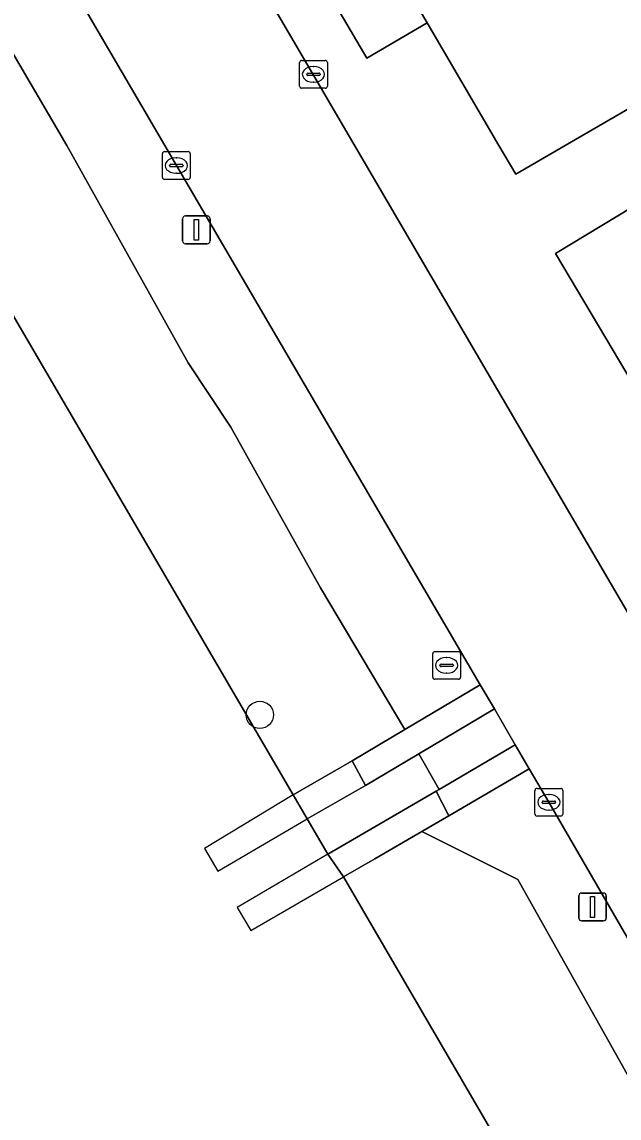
# Model space of a CAD drawing. Extents: x 157692 to 159674, y 381452 to 383291.
# Drawn here: x 159106.85 to 159128.34, y 382714.98 to 382754.45 of the extents above; entities that cross this region are included whole.
import ezdxf

# ---------------------------------------------------------------- set-up
doc = ezdxf.new("R2010")
doc.units = 0
for name, color, linetype in [('IMGEO_Berm_groen', 7, 'Continuous'), ('IMGEO_Boom', 7, 'Continuous'), ('IMGEO_Kademuur', 7, 'Continuous'), ('IMGEO_Kolk', 7, 'Continuous'), ('IMGEO_Lichtmast', 7, 'Continuous'), ('IMGEO_Oever', 7, 'Continuous'), ('IMGEO_Pand', 7, 'Continuous'), ('IMGEO_Rijbaan_lokaal_open', 7, 'Continuous'), ('IMGEO_Rioolput', 7, 'Continuous'), ('IMGEO_Steiger', 7, 'Continuous'), ('IMGEO_Voetpad_halfverhard', 7, 'Continuous'), ('IMGEO_Voetpad_open', 7, 'Continuous'), ('IMGEO_Waterloop', 7, 'Continuous')]:
    doc.layers.add(name, color=color, linetype=linetype)

msp = doc.modelspace()

# ---------------------------------------------------------------- linework, layer by layer
at = {"layer": 'IMGEO_Berm_groen'}
for points in [[(159112.409, 382749.283), (159111.99, 382750), (159104.78, 382762.334), (159102.143, 382760.81), (159108.465, 382750), (159112.837, 382742.18), (159114.367, 382739.855), (159117.592, 382734.079), (159120.638, 382728.975), (159123.346, 382730.583)], [(159124.608, 382728.426), (159123.855, 382729.713), (159121.137, 382728.102), (159121.872, 382726.817)], [(159125.819, 382726.355), (159125.114, 382727.56), (159122.221, 382725.86), (159121.245, 382725.295), (159124.699, 382723.57), (159139.634, 382696.981), (159140.82, 382697.65), (159142.183, 382695.205), (159143.475, 382695.987), (159137.049, 382706.973)]]:
    msp.add_lwpolyline(points, close=True, dxfattribs=at)
at = {"layer": 'IMGEO_Boom'}
msp.add_circle((159115.412, 382729.5), 0.489, dxfattribs=at)
at = {"layer": 'IMGEO_Kademuur'}
msp.add_lwpolyline([(159085.988, 382778.946), (159085.781, 382778.842), (159096.22, 382761.514), (159096.763, 382760.586), (159097.543, 382759.252), (159098.036, 382758.407), (159102.949, 382750), (159116.612, 382726.617), (159117.113, 382725.758), (159117.859, 382724.482), (159118.424, 382723.662), (159135.364, 382694.574), (159136.884, 382691.972), (159137.399, 382691.092), (159138.245, 382689.643), (159138.742, 382688.792), (159142.476, 382682.403), (159159.354, 382653.609)], dxfattribs=at)
at = {"layer": 'IMGEO_Kolk'}
for p, q in [((159116.842, 382752.14), (159116.842, 382752.992)), ((159116.917, 382753.066), (159117.769, 382753.066)), ((159117.33, 382752.846), (159117.355, 382752.846)), ((159117.843, 382752.992), (159117.843, 382752.14)), ((159117.101, 382752.56), (159117.101, 382752.572)), ((159117.539, 382752.523), (159117.141, 382752.523)), ((159117.144, 382752.609), (159117.542, 382752.609)), ((159117.585, 382752.572), (159117.585, 382752.56)), ((159117.769, 382752.066), (159116.917, 382752.066)), ((159117.353, 382752.286), (159117.328, 382752.286)), ((159111.907, 382748.857), (159111.907, 382749.709)), ((159111.982, 382749.783), (159112.834, 382749.783)), ((159112.908, 382749.709), (159112.908, 382748.857)), ((159112.209, 382749.326), (159112.607, 382749.326)), ((159112.395, 382749.563), (159112.42, 382749.563)), ((159112.166, 382749.277), (159112.166, 382749.289)), ((159112.604, 382749.24), (159112.206, 382749.24)), ((159112.418, 382749.003), (159112.393, 382749.003)), ((159112.65, 382749.289), (159112.65, 382749.277)), ((159112.834, 382748.783), (159111.982, 382748.783)), ((159125.393, 382726.854), (159126.245, 382726.854)), ((159125.318, 382725.928), (159125.318, 382726.78)), ((159125.62, 382726.397), (159126.018, 382726.397)), ((159125.806, 382726.634), (159125.831, 382726.634)), ((159126.319, 382726.78), (159126.319, 382725.928)), ((159125.577, 382726.348), (159125.577, 382726.36)), ((159126.015, 382726.311), (159125.617, 382726.311)), ((159125.829, 382726.074), (159125.804, 382726.074)), ((159126.061, 382726.36), (159126.061, 382726.348)), ((159126.245, 382725.854), (159125.393, 382725.854))]:
    msp.add_line(p, q, dxfattribs=at)
for points in [[(159116.842, 382752.14), (159116.842, 382752.992)], [(159116.917, 382753.066), (159117.769, 382753.066)], [(159117.843, 382752.992), (159117.843, 382752.14)], [(159117.769, 382752.066), (159116.917, 382752.066)], [(159111.907, 382748.857), (159111.907, 382749.709)], [(159111.982, 382749.783), (159112.834, 382749.783)], [(159112.908, 382749.709), (159112.908, 382748.857)], [(159112.834, 382748.783), (159111.982, 382748.783)], [(159125.393, 382726.854), (159126.245, 382726.854)], [(159125.318, 382725.928), (159125.318, 382726.78)], [(159126.319, 382726.78), (159126.319, 382725.928)], [(159126.245, 382725.854), (159125.393, 382725.854)]]:
    msp.add_lwpolyline(points, dxfattribs=at)
for centre, radius, start, end in [((159116.919, 382752.99), 0.0765, 91.552, 178.448), ((159116.919, 382752.99), 0.0765, 91.552, 178.448), ((159117.767, 382752.99), 0.0765, 1.552, 88.448), ((159117.767, 382752.99), 0.0765, 1.552, 88.448), ((159117.141, 382752.569), 0.0403, 85.8775, 175.7526), ((159117.138, 382752.559), 0.0366, 178.938, 274.7102), ((159117.542, 382752.566), 0.043, 264.8664, 352.4533), ((159117.546, 382752.571), 0.0386, 1.7309, 96.639), ((159116.919, 382752.142), 0.0765, 181.552, 268.448), ((159116.919, 382752.142), 0.0765, 181.552, 268.448), ((159117.767, 382752.142), 0.0765, 271.552, 358.448), ((159117.767, 382752.142), 0.0765, 271.552, 358.448), ((159111.984, 382749.707), 0.0765, 91.552, 178.448), ((159111.984, 382749.707), 0.0765, 91.552, 178.448), ((159112.832, 382749.707), 0.0765, 1.552, 88.448), ((159112.832, 382749.707), 0.0765, 1.552, 88.448), ((159112.206, 382749.286), 0.0403, 85.8775, 175.7526), ((159112.611, 382749.288), 0.0386, 1.7309, 96.639), ((159112.203, 382749.276), 0.0366, 178.938, 274.7102), ((159112.607, 382749.283), 0.043, 264.8664, 352.4533), ((159111.984, 382748.859), 0.0765, 181.552, 268.448), ((159111.984, 382748.859), 0.0765, 181.552, 268.448), ((159112.832, 382748.859), 0.0765, 271.552, 358.448), ((159112.832, 382748.859), 0.0765, 271.552, 358.448), ((159125.395, 382726.778), 0.0765, 91.552, 178.448), ((159125.395, 382726.778), 0.0765, 91.552, 178.448), ((159126.243, 382726.778), 0.0765, 1.552, 88.448), ((159126.243, 382726.778), 0.0765, 1.552, 88.448), ((159125.617, 382726.357), 0.0403, 85.8775, 175.7526), ((159126.022, 382726.359), 0.0386, 1.7309, 96.639), ((159125.614, 382726.347), 0.0366, 178.938, 274.7102), ((159126.018, 382726.354), 0.043, 264.8664, 352.4533), ((159125.395, 382725.93), 0.0765, 181.552, 268.448), ((159125.395, 382725.93), 0.0765, 181.552, 268.448), ((159126.243, 382725.93), 0.0765, 271.552, 358.448), ((159126.243, 382725.93), 0.0765, 271.552, 358.448)]:
    msp.add_arc(centre, radius, start, end, dxfattribs=at)
for centre, major_axis, ratio, start_param, end_param in [((159117.329, 382752.566), (-0.387, 0.002), 0.722429, 4.712389, 7.853982), ((159117.354, 382752.566), (-0.39, 0.002), 0.717154, 1.570796, 4.712389), ((159112.394, 382749.283), (-0.387, 0.002), 0.722429, 4.712389, 7.853982), ((159112.419, 382749.283), (-0.39, 0.002), 0.717154, 1.570796, 4.712389), ((159125.805, 382726.354), (-0.387, 0.002), 0.722429, 4.712389, 7.853982), ((159125.83, 382726.354), (-0.39, 0.002), 0.717154, 1.570796, 4.712389)]:
    msp.add_ellipse(centre, major_axis=major_axis, ratio=ratio, start_param=start_param, end_param=end_param, dxfattribs=at)
at = {"layer": 'IMGEO_Lichtmast'}
for p, q in [((159112.632, 382746.566), (159112.632, 382747.366)), ((159112.632, 382747.366), (159112.632, 382746.566)), ((159112.732, 382747.466), (159113.522, 382747.466)), ((159113.522, 382747.466), (159112.732, 382747.466)), ((159113.622, 382747.366), (159113.622, 382746.566)), ((159113.622, 382746.566), (159113.622, 382747.366)), ((159113.522, 382746.466), (159112.732, 382746.466)), ((159112.732, 382746.466), (159113.522, 382746.466)), ((159126.896, 382722.183), (159126.896, 382722.983)), ((159126.896, 382722.983), (159126.896, 382722.183)), ((159126.996, 382723.083), (159127.786, 382723.083)), ((159127.786, 382723.083), (159126.996, 382723.083)), ((159127.886, 382722.983), (159127.886, 382722.183)), ((159127.886, 382722.183), (159127.886, 382722.983)), ((159127.786, 382722.083), (159126.996, 382722.083)), ((159126.996, 382722.083), (159127.786, 382722.083))]:
    msp.add_line(p, q, dxfattribs=at)
for points in [[(159113.052, 382747.341), (159113.202, 382747.341), (159113.202, 382746.591), (159113.052, 382746.591), (159113.052, 382747.341)], [(159127.316, 382722.958), (159127.466, 382722.958), (159127.466, 382722.208), (159127.316, 382722.208), (159127.316, 382722.958)]]:
    msp.add_lwpolyline(points, dxfattribs=at)
for centre, start, end in [((159112.732, 382747.366), 90, 180), ((159112.732, 382747.366), 90, 180), ((159113.522, 382747.366), 0, 90), ((159113.522, 382747.366), 360, 90), ((159112.732, 382746.566), 180, 270), ((159112.732, 382746.566), 180, 270), ((159113.522, 382746.566), 270, 0), ((159113.522, 382746.566), 270, 0), ((159126.996, 382722.983), 90, 180), ((159126.996, 382722.983), 90, 180), ((159127.786, 382722.983), 0, 90), ((159127.786, 382722.983), 360, 90), ((159126.996, 382722.183), 180, 270), ((159126.996, 382722.183), 180, 270), ((159127.786, 382722.183), 270, 0), ((159127.786, 382722.183), 270, 0)]:
    msp.add_arc(centre, 0.1, start, end, dxfattribs=at)
at = {"layer": 'IMGEO_Oever'}
for points in [[(159108.465, 382750), (159102.143, 382760.81), (159101.795, 382760.609), (159098.036, 382758.407), (159102.949, 382750), (159116.612, 382726.617), (159118.739, 382727.847), (159120.638, 382728.975), (159117.592, 382734.079), (159114.367, 382739.855), (159112.837, 382742.18)], [(159121.761, 382726.752), (159121.872, 382726.817), (159121.137, 382728.102), (159119.214, 382726.962), (159117.113, 382725.758), (159117.859, 382724.482)], [(159124.699, 382723.57), (159121.245, 382725.295), (159119.547, 382724.312), (159118.424, 382723.662), (159135.364, 382694.574), (159136.721, 382695.339), (159139.634, 382696.981)]]:
    msp.add_lwpolyline(points, close=True, dxfattribs=at)
at = {"layer": 'IMGEO_Pand'}
msp.add_lwpolyline([(159132.103, 382767.838), (159122.629, 382762.283), (159118.315, 382759.753), (159121.434, 382754.421), (159124.02, 382750), (159124.625, 382748.966), (159126.404, 382750), (159128.804, 382751.395), (159132.404, 382753.519), (159136.72, 382756.045), (159138.443, 382757.053)], close=True, dxfattribs=at)
at = {"layer": 'IMGEO_Rijbaan_lokaal_open'}
msp.add_lwpolyline([(159169.663, 382775.329), (159152.251, 382765.136), (159138.443, 382757.053), (159136.72, 382756.045), (159132.404, 382753.519), (159134.032, 382750.853), (159132.565, 382750), (159130.489, 382748.793), (159126.059, 382746.109), (159130.176, 382739.193), (159131.41, 382737.215), (159144.346, 382715.072), (159189.471, 382741.388)], close=True, dxfattribs=at)
for points in [[(159169.817, 382662.671), (159161.176, 382677.477), (159141.145, 382711.835), (159117.595, 382752.101), (159107.394, 382769.543), (159104.673, 382774.25)], [(159099.423, 382771.627), (159102.942, 382765.479), (159103.548, 382764.443), (159104.282, 382763.187), (159104.78, 382762.334), (159111.99, 382750), (159112.409, 382749.283), (159123.346, 382730.583), (159123.855, 382729.713), (159124.608, 382728.426), (159125.114, 382727.56), (159125.819, 382726.355), (159137.049, 382706.973), (159143.475, 382695.987), (159143.999, 382695.091), (159144.881, 382693.583), (159145.396, 382692.703), (159149.954, 382684.911), (159163.78, 382661.164)]]:
    msp.add_lwpolyline(points, dxfattribs=at)
at = {"layer": 'IMGEO_Rioolput'}
for p, q in [((159121.637, 382730.856), (159121.637, 382731.708)), ((159121.712, 382731.782), (159122.564, 382731.782)), ((159122.125, 382731.562), (159122.15, 382731.562)), ((159122.638, 382731.708), (159122.638, 382730.856)), ((159121.896, 382731.276), (159121.896, 382731.288)), ((159122.334, 382731.239), (159121.936, 382731.239)), ((159121.939, 382731.325), (159122.337, 382731.325)), ((159122.38, 382731.288), (159122.38, 382731.276)), ((159122.564, 382730.782), (159121.712, 382730.782)), ((159122.148, 382731.002), (159122.123, 382731.002))]:
    msp.add_line(p, q, dxfattribs=at)
for points in [[(159121.637, 382730.856), (159121.637, 382731.708)], [(159121.712, 382731.782), (159122.564, 382731.782)], [(159122.638, 382731.708), (159122.638, 382730.856)], [(159122.564, 382730.782), (159121.712, 382730.782)]]:
    msp.add_lwpolyline(points, dxfattribs=at)
for centre, radius, start, end in [((159121.714, 382731.706), 0.0765, 91.552, 178.448), ((159121.714, 382731.706), 0.0765, 91.552, 178.448), ((159122.562, 382731.706), 0.0765, 1.552, 88.448), ((159122.562, 382731.706), 0.0765, 1.552, 88.448), ((159121.936, 382731.285), 0.0403, 85.8775, 175.7526), ((159121.933, 382731.275), 0.0366, 178.938, 274.7102), ((159122.337, 382731.282), 0.043, 264.8664, 352.4533), ((159122.341, 382731.287), 0.0386, 1.7309, 96.639), ((159121.714, 382730.858), 0.0765, 181.552, 268.448), ((159121.714, 382730.858), 0.0765, 181.552, 268.448), ((159122.562, 382730.858), 0.0765, 271.552, 358.448), ((159122.562, 382730.858), 0.0765, 271.552, 358.448)]:
    msp.add_arc(centre, radius, start, end, dxfattribs=at)
for centre, major_axis, ratio, start_param, end_param in [((159122.124, 382731.282), (-0.387, 0.002), 0.722429, 4.712389, 7.853982), ((159122.149, 382731.282), (-0.39, 0.002), 0.717154, 1.570796, 4.712389)]:
    msp.add_ellipse(centre, major_axis=major_axis, ratio=ratio, start_param=start_param, end_param=end_param, dxfattribs=at)
at = {"layer": 'IMGEO_Steiger'}
for points in [[(159117.113, 382725.758), (159116.612, 382726.617), (159113.417, 382724.694), (159113.904, 382723.866)], [(159118.424, 382723.662), (159117.859, 382724.482), (159114.597, 382722.558), (159115.094, 382721.734)]]:
    msp.add_lwpolyline(points, close=True, dxfattribs=at)
at = {"layer": 'IMGEO_Voetpad_halfverhard'}
for points in [[(159121.137, 382728.102), (159123.855, 382729.713), (159123.346, 382730.583), (159120.638, 382728.975), (159118.739, 382727.847), (159119.214, 382726.962)], [(159121.761, 382726.752), (159122.221, 382725.86), (159125.114, 382727.56), (159124.608, 382728.426), (159121.872, 382726.817)], [(159119.214, 382726.962), (159118.739, 382727.847), (159116.612, 382726.617), (159117.113, 382725.758)], [(159121.245, 382725.295), (159122.221, 382725.86), (159121.761, 382726.752), (159117.859, 382724.482), (159118.424, 382723.662), (159119.547, 382724.312)]]:
    msp.add_lwpolyline(points, close=True, dxfattribs=at)
at = {"layer": 'IMGEO_Voetpad_open'}
for points in [[(159107.394, 382769.543), (159117.595, 382752.101), (159141.145, 382711.835), (159142.843, 382712.828), (159142.785, 382712.943)], [(159143.096, 382714.322), (159144.346, 382715.072), (159131.41, 382737.215), (159130.176, 382739.193), (159126.059, 382746.109), (159130.489, 382748.793), (159129.707, 382750), (159128.804, 382751.395), (159126.404, 382750), (159124.625, 382748.966), (159124.02, 382750), (159121.434, 382754.421), (159119.268, 382753.154), (159114.864, 382760.65), (159110.818, 382767.606)]]:
    msp.add_lwpolyline(points, dxfattribs=at)
msp.add_lwpolyline([(159118.315, 382759.753), (159116.958, 382762.074), (159114.864, 382760.65), (159119.268, 382753.154), (159121.434, 382754.421)], close=True, dxfattribs=at)
at = {"layer": 'IMGEO_Waterloop'}
msp.add_lwpolyline([(159159.354, 382653.609), (159142.476, 382682.403), (159138.742, 382688.792), (159138.245, 382689.643), (159137.399, 382691.092), (159136.884, 382691.972), (159135.364, 382694.574), (159118.424, 382723.662), (159117.859, 382724.482), (159117.113, 382725.758), (159116.612, 382726.617), (159102.949, 382750)], dxfattribs=at)

doc.saveas('drawing.dxf')
